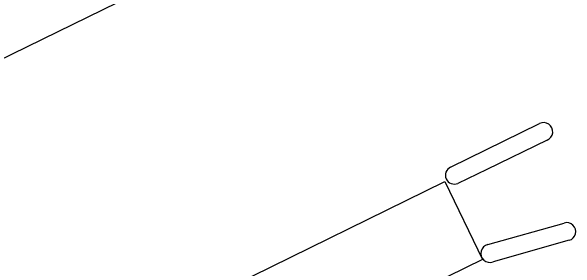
# Model space of a CAD drawing. Extents: x 162172 to 163187, y 382874 to 383684.
# Drawn here: x 163004.58 to 163033.07, y 383549.93 to 383562.94 of the extents above; entities that cross this region are included whole.
import ezdxf

# ---------------------------------------------------------------- set-up
doc = ezdxf.new("R2010")
doc.units = 0
doc.layers.add('IMGEO_Rijbaan_lokaal_gesloten', color=7, linetype='Continuous')
doc.layers.add('IMGEO_Voetgangersgebied_open', color=7, linetype='Continuous')

msp = doc.modelspace()

# ---------------------------------------------------------------- linework, layer by layer
at = {"layer": 'IMGEO_Rijbaan_lokaal_gesloten'}
msp.add_lwpolyline([(163026.459, 383554.333), (163028.359, 383550.399), (163006.988, 383539.89), (163005.088, 383543.824), (163026.459, 383554.333)], dxfattribs=at)
at = {"layer": 'IMGEO_Voetgangersgebied_open'}
for points in [[(163022.175, 383573.116), (163023.648, 383570.112), (163000.034, 383558.534), (162998.571, 383561.542)], [(163026.752, 383555.063), (163031.243, 383557.267)], [(163031.628, 383556.425), (163028.589, 383554.947), (163027.12, 383554.242)], [(163028.637, 383551.149), (163032.487, 383552.237)], [(163032.738, 383551.362), (163028.905, 383550.274)]]:
    msp.add_lwpolyline(points, dxfattribs=at)
for centre, radius, start, end in [((163031.446, 383556.851), 0.463, 293.1128, 116.0312), ((163026.94, 383554.655), 0.45, 114.7687, 293.5184), ((163032.615, 383551.8), 0.455, 285.7387, 106.2731), ((163028.74, 383550.702), 0.459, 102.927, 291.1311)]:
    msp.add_arc(centre, radius, start, end, dxfattribs=at)

doc.saveas('drawing.dxf')
